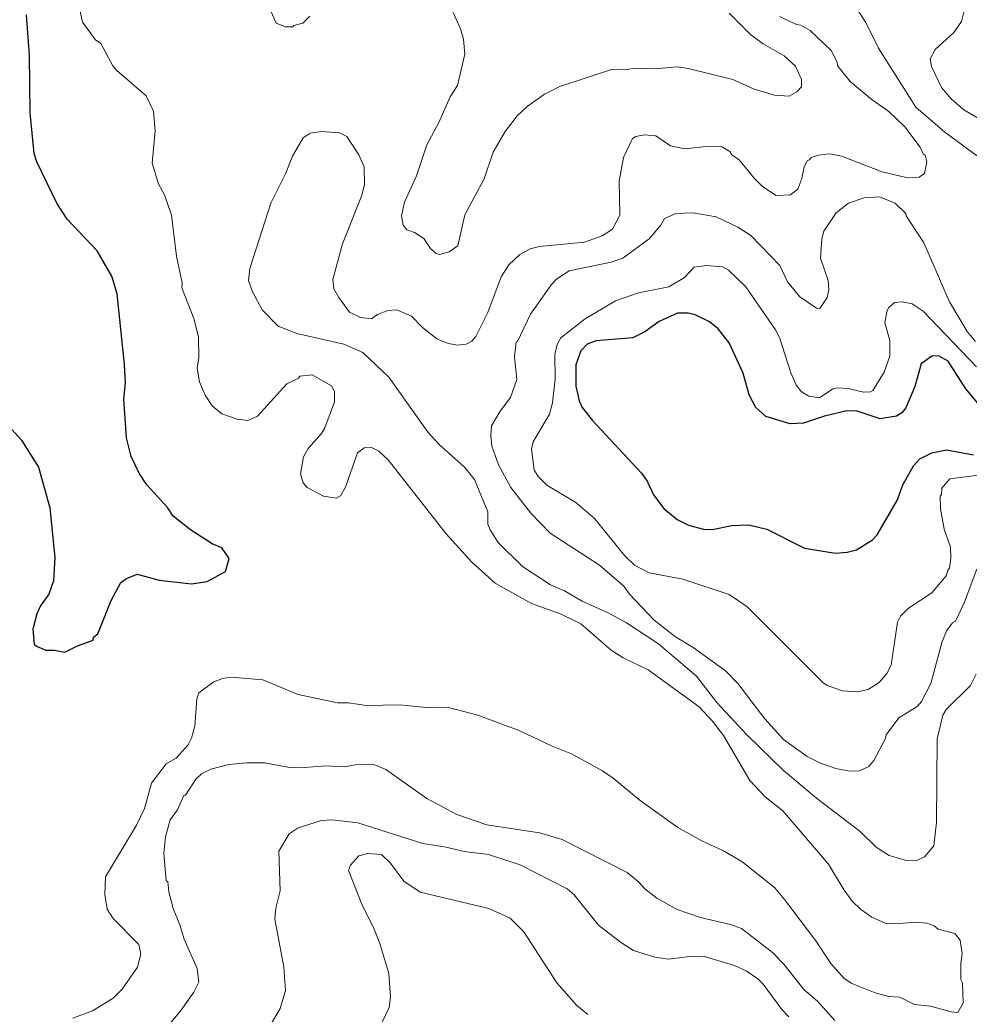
# Model space of a CAD drawing. Extents: x 447.8 to 473.9, y 7733.1 to 7760.8.
# Drawn here: x 451.389 to 453.442, y 7755.185 to 7757.336 of the extents above; entities that cross this region are included whole.
import ezdxf

# ---------------------------------------------------------------- set-up
doc = ezdxf.new("R2010")
doc.units = 0
doc.header["$LTSCALE"] = 0.032
doc.layers.add('1', color=7, linetype='Continuous', lineweight=25)
doc.layers.add('2', color=7, linetype='Continuous', lineweight=13)

msp = doc.modelspace()

# ---------------------------------------------------------------- linework, layer by layer
at = {"layer": '1'}
for points in [[(451.5486, 7756.0001), (451.558, 7756.007), (451.5868, 7756.0792), (451.6077, 7756.1185), (451.6199, 7756.1271), (451.6429, 7756.1363), (451.6903, 7756.1234), (451.7604, 7756.1156), (451.7945, 7756.1202), (451.8339, 7756.1424), (451.8417, 7756.1704), (451.8256, 7756.1933), (451.8054, 7756.2023), (451.7581, 7756.232), (451.7206, 7756.2617), (451.7082, 7756.2806), (451.6635, 7756.33), (451.6472, 7756.3549), (451.63, 7756.3913), (451.6197, 7756.4313), (451.6142, 7756.5147), (451.6173, 7756.5505), (451.6157, 7756.5897), (451.5997, 7756.7432), (451.5878, 7756.7813), (451.5564, 7756.8362), (451.4914, 7756.9044), (451.469, 7756.9391), (451.426, 7757.0282), (451.4201, 7757.0466), (451.4113, 7757.1347), (451.4097, 7757.2593), (451.4034, 7757.3468)], [(453.1288, 7756.4782), (453.0839, 7756.4634), (453.0551, 7756.4619), (453.002, 7756.4773), (452.9804, 7756.497), (452.9659, 7756.5244), (452.9531, 7756.5709), (452.9227, 7756.6365), (452.8989, 7756.6672), (452.8803, 7756.6824), (452.8494, 7756.6973), (452.8341, 7756.7007), (452.8115, 7756.7008), (452.7719, 7756.6832), (452.7407, 7756.6608), (452.715, 7756.648), (452.6353, 7756.6414), (452.6161, 7756.6341), (452.602, 7756.6199), (452.5914, 7756.589), (452.5913, 7756.5432), (452.5988, 7756.5116), (452.6054, 7756.4973), (452.6275, 7756.4688), (452.7337, 7756.3547), (452.746, 7756.3376), (452.7593, 7756.3081), (452.7818, 7756.2786), (452.8103, 7756.2549), (452.8354, 7756.2424), (452.8675, 7756.2335), (452.8861, 7756.2327), (452.9291, 7756.2415), (452.9658, 7756.2431), (453.0041, 7756.2334), (453.0862, 7756.1925), (453.1533, 7756.1821), (453.1785, 7756.1837), (453.1984, 7756.1889), (453.2333, 7756.2105), (453.2431, 7756.2216), (453.2869, 7756.2972), (453.2983, 7756.3295), (453.3219, 7756.3705), (453.3354, 7756.3858), (453.3613, 7756.3992), (453.3933, 7756.4057), (453.4517, 7756.3949)], [(453.4642, 7756.5019), (453.4348, 7756.5371), (453.3969, 7756.597), (453.376, 7756.6084), (453.3614, 7756.6078), (453.3384, 7756.5913), (453.3246, 7756.5425), (453.3053, 7756.496), (453.2962, 7756.4855)], [(453.2962, 7756.4855), (453.2849, 7756.478), (453.2495, 7756.4723), (453.1997, 7756.4891), (453.1775, 7756.4899), (453.1288, 7756.4782)], [(451.3643, 7756.4576), (451.3927, 7756.426), (451.4298, 7756.368), (451.4539, 7756.2796), (451.465, 7756.1726), (451.4619, 7756.1219), (451.4522, 7756.0933), (451.4337, 7756.0679), (451.4257, 7756.0503), (451.4173, 7756.0177), (451.4203, 7755.985), (451.4249, 7755.9806), (451.4455, 7755.9722)], [(451.4455, 7755.9722), (451.4634, 7755.972), (451.4868, 7755.9673), (451.514, 7755.9817), (451.5474, 7755.9939), (451.5486, 7756.0001)]]:
    msp.add_lwpolyline(points, dxfattribs=at)
at = {"layer": '2'}
for points in [[(452.0164, 7757.3436), (452.0013, 7757.3284), (451.9815, 7757.3235), (451.9793, 7757.3204), (451.9635, 7757.3204), (451.9431, 7757.3282), (451.9037, 7757.4194)], [(451.51, 7757.3982), (451.5247, 7757.3308), (451.5528, 7757.2926), (451.5643, 7757.2842)], [(453.1929, 7757.3695), (453.2188, 7757.3302), (453.246, 7757.2741), (453.3266, 7757.147), (453.3895, 7757.0927), (453.4629, 7757.0388)], [(452.9228, 7757.3501), (452.9698, 7757.3032), (452.9965, 7757.284), (453.0416, 7757.2574), (453.0665, 7757.2352), (453.0795, 7757.2066), (453.0793, 7757.1909), (453.0693, 7757.1796), (453.0525, 7757.1708), (453.0212, 7757.1726), (452.9774, 7757.186), (452.931, 7757.2063), (452.8344, 7757.2305), (452.8107, 7757.2338), (452.7627, 7757.2298), (452.7197, 7757.2313), (452.7014, 7757.2282), (452.6707, 7757.2289), (452.5565, 7757.1911), (452.5237, 7757.1748), (452.4862, 7757.1479), (452.4645, 7757.1277), (452.4386, 7757.0937), (452.4126, 7757.0496), (452.3932, 7756.9914), (452.3511, 7756.9138), (452.3364, 7756.8464), (452.3176, 7756.8336), (452.2967, 7756.8282), (452.2897, 7756.83), (452.2773, 7756.8408), (452.2629, 7756.8623), (452.2429, 7756.8753), (452.226, 7756.8815), (452.2184, 7756.8913), (452.2146, 7756.9118), (452.2212, 7756.941), (452.2466, 7756.9981), (452.2689, 7757.0651), (452.2954, 7757.1133), (452.32, 7757.169), (452.3355, 7757.1937), (452.3516, 7757.2614), (452.3485, 7757.294), (452.3424, 7757.316), (452.3259, 7757.3516)], [(453.032, 7757.3432), (453.0689, 7757.3256), (453.0778, 7757.3241), (453.0982, 7757.3129), (453.1437, 7757.2695), (453.1561, 7757.2457), (453.158, 7757.2357), (453.185, 7757.202), (453.2319, 7757.1627), (453.2681, 7757.1373), (453.3029, 7757.1042), (453.3363, 7757.0603), (453.3427, 7757.0454), (453.3471, 7757.0426), (453.3504, 7757.0287), (453.3456, 7757.0034), (453.3338, 7756.9954), (453.3059, 7756.9943), (453.2539, 7757.0068), (453.1657, 7757.0407), (453.1407, 7757.0454), (453.1153, 7757.0431), (453.1006, 7757.0379)], [(453.4305, 7757.3521), (453.4257, 7757.3323), (453.4086, 7757.308), (453.3685, 7757.2712), (453.3577, 7757.2514), (453.3606, 7757.2344), (453.3823, 7757.1891), (453.4028, 7757.1646), (453.4307, 7757.1412), (453.4846, 7757.1095)], [(451.5643, 7757.2842), (451.5904, 7757.2362), (451.5987, 7757.226), (451.662, 7757.1715), (451.6781, 7757.1382), (451.6816, 7757.0954)], [(451.6816, 7757.0954), (451.6751, 7757.0254), (451.6893, 7756.9811), (451.7018, 7756.9574), (451.7168, 7756.9128), (451.728, 7756.8243), (451.7399, 7756.7663), (451.7393, 7756.756), (451.7654, 7756.6894), (451.7753, 7756.6499), (451.7761, 7756.6045), (451.7729, 7756.5818), (451.778, 7756.5524), (451.7896, 7756.5238), (451.8052, 7756.5009), (451.8261, 7756.4834), (451.8591, 7756.4715), (451.8821, 7756.4691), (451.9029, 7756.4781), (451.9666, 7756.5482), (451.9918, 7756.5607), (451.9944, 7756.5644), (452.0213, 7756.5675), (452.0629, 7756.5436), (452.0694, 7756.5316), (452.0695, 7756.5095), (452.0488, 7756.4533), (452.0412, 7756.4408), (452.0126, 7756.4081), (452.0029, 7756.3902), (451.9962, 7756.3531), (452.0017, 7756.3342), (452.0107, 7756.3242), (452.0461, 7756.3053), (452.0732, 7756.301), (452.0822, 7756.3057), (452.0934, 7756.3245), (452.1193, 7756.3992), (452.134, 7756.4097), (452.1498, 7756.4104), (452.1656, 7756.4025), (452.1859, 7756.3839), (452.3107, 7756.2236), (452.3662, 7756.1627), (452.4168, 7756.1168), (452.4957, 7756.0732), (452.5594, 7756.0501), (452.6019, 7756.0286), (452.668, 7755.9722), (452.6937, 7755.9557), (452.7479, 7755.9295), (452.858, 7755.8496), (452.8868, 7755.8184), (452.9106, 7755.7874), (452.9678, 7755.6902), (453.0006, 7755.655), (453.0388, 7755.6247), (453.1375, 7755.5093), (453.1718, 7755.4524), (453.189, 7755.4289), (453.2077, 7755.4106), (453.2315, 7755.3941), (453.2603, 7755.3814), (453.2801, 7755.3798), (453.3279, 7755.3837), (453.3505, 7755.3813), (453.3664, 7755.3756), (453.3751, 7755.3682), (453.411, 7755.3592), (453.4224, 7755.3449), (453.4272, 7755.3155), (453.4242, 7755.2951), (453.4242, 7755.2593), (453.4273, 7755.252), (453.429, 7755.2081), (453.4177, 7755.1883), (453.4029, 7755.1895), (453.3584, 7755.2017), (453.3236, 7755.2053), (453.2917, 7755.2215), (453.2686, 7755.2227), (453.2387, 7755.2303), (453.1885, 7755.2506), (453.1715, 7755.2619), (453.1425, 7755.2942), (453.1105, 7755.3431), (453.043, 7755.4329), (453.0207, 7755.4584), (452.9506, 7755.5145), (452.9111, 7755.5376), (452.8636, 7755.5597), (452.8117, 7755.5886), (452.7302, 7755.6464), (452.6725, 7755.6953), (452.6492, 7755.7111)], [(453.0716, 7756.9695), (453.0553, 7756.9573), (453.0243, 7756.9555), (452.9961, 7756.9746), (452.9774, 7756.9929), (452.9446, 7757.0327), (452.9288, 7757.0439), (452.9241, 7757.0508), (452.9069, 7757.0611), (452.8799, 7757.0622), (452.8274, 7757.0568), (452.7965, 7757.0629), (452.7645, 7757.0847), (452.7396, 7757.087), (452.7209, 7757.0831), (452.7141, 7757.0789), (452.6946, 7757.0375), (452.6851, 7756.9873), (452.6866, 7756.9127), (452.671, 7756.8825), (452.6485, 7756.8684), (452.6101, 7756.8547), (452.5127, 7756.8453), (452.4924, 7756.8401), (452.4705, 7756.8283), (452.4468, 7756.8055), (452.4301, 7756.78), (452.4012, 7756.7028), (452.3755, 7756.6502), (452.3666, 7756.6405), (452.3545, 7756.6341), (452.3363, 7756.632), (452.3156, 7756.6352), (452.291, 7756.6453), (452.2597, 7756.67), (452.2362, 7756.6943), (452.2041, 7756.7079), (452.1846, 7756.707), (452.1625, 7756.6983), (452.1493, 7756.6888), (452.1259, 7756.6916), (452.1017, 7756.7032), (452.0787, 7756.7346), (452.0684, 7756.7538), (452.0663, 7756.774), (452.0866, 7756.8513), (452.1281, 7756.9539), (452.1344, 7756.9788), (452.1335, 7757.0173), (452.122, 7757.0437), (452.0959, 7757.0829), (452.0804, 7757.0911), (452.0422, 7757.0943), (452.0166, 7757.0901), (452.0019, 7757.0803), (451.9785, 7757.0408), (451.9635, 7757.0027), (451.9318, 7756.9391), (451.8867, 7756.7974), (451.8836, 7756.7717), (451.892, 7756.7471), (451.913, 7756.7082), (451.9476, 7756.673), (451.9884, 7756.6573), (452.09, 7756.6342), (452.1306, 7756.6163), (452.1871, 7756.5623), (452.2719, 7756.4428), (452.2966, 7756.4159), (452.3498, 7756.3683), (452.3722, 7756.3411), (452.4011, 7756.2709), (452.4014, 7756.2447), (452.406, 7756.2321), (452.4238, 7756.205), (452.4764, 7756.1528), (452.537, 7756.1135), (452.5667, 7756.1002), (452.6053, 7756.0778), (452.6629, 7756.0521), (452.7009, 7756.0308), (452.7704, 7755.9856), (452.8524, 7755.9154), (452.8965, 7755.8585), (452.9619, 7755.7883), (453.0407, 7755.7118), (453.1118, 7755.652), (453.2064, 7755.5799), (453.2411, 7755.5459), (453.2689, 7755.5279), (453.3037, 7755.5179), (453.3276, 7755.516), (453.3453, 7755.5246), (453.3656, 7755.549), (453.3712, 7755.5994)], [(453.1006, 7757.0379), (453.0967, 7757.0325), (453.0924, 7757.0315), (453.0852, 7757.0176), (453.0803, 7756.9923), (453.0716, 7756.9695)], [(453.4557, 7756.6396), (453.4379, 7756.6612), (453.3994, 7756.7253), (453.3443, 7756.8532), (453.3058, 7756.9113), (453.3053, 7756.9165), (453.2817, 7756.9393), (453.2478, 7756.9524), (453.2148, 7756.9502), (453.1811, 7756.939), (453.1541, 7756.918), (453.1276, 7756.8783), (453.1236, 7756.8621), (453.1204, 7756.8202), (453.1372, 7756.7717), (453.1387, 7756.7525), (453.1346, 7756.7349), (453.1192, 7756.7112), (453.1119, 7756.7117), (453.0756, 7756.7366), (453.0492, 7756.769), (453.0327, 7756.8044), (452.9698, 7756.8694), (452.9416, 7756.8874), (452.8946, 7756.9096), (452.8451, 7756.918), (452.8077, 7756.9165), (452.7835, 7756.9055), (452.7756, 7756.8913), (452.7499, 7756.862), (452.6934, 7756.8203), (452.6681, 7756.8115), (452.5767, 7756.7924), (452.5496, 7756.7744), (452.5386, 7756.7627), (452.4937, 7756.6986), (452.4655, 7756.6395), (452.4627, 7756.6382), (452.4591, 7756.6066), (452.4638, 7756.5572), (452.4502, 7756.5188), (452.4281, 7756.4893), (452.4094, 7756.4575), (452.4078, 7756.4367), (452.4101, 7756.4133), (452.4243, 7756.3732), (452.4506, 7756.3238)], [(453.4576, 7756.5848), (453.3426, 7756.7053), (453.319, 7756.7211), (453.2971, 7756.7255), (453.2807, 7756.7238), (453.2674, 7756.7123), (453.2636, 7756.704), (453.2599, 7756.6803), (453.2703, 7756.6419), (453.2701, 7756.6078), (453.2584, 7756.5735), (453.2336, 7756.5335), (453.2288, 7756.5308), (453.2138, 7756.53), (453.1804, 7756.538), (453.1564, 7756.5396), (453.1469, 7756.5372), (453.1181, 7756.5181), (453.0953, 7756.5214), (453.0784, 7756.5319), (453.0681, 7756.5463), (453.056, 7756.5723), (453.0321, 7756.6487), (453.0235, 7756.6651), (452.9594, 7756.7582), (452.9213, 7756.7938), (452.9087, 7756.8014), (452.8737, 7756.8042), (452.8475, 7756.8009), (452.8261, 7756.7785), (452.7928, 7756.7578), (452.7271, 7756.7453), (452.6771, 7756.7279), (452.6113, 7756.6887), (452.5592, 7756.6476), (452.551, 7756.6335), (452.5458, 7756.6113), (452.5464, 7756.5585), (452.5407, 7756.5068), (452.5345, 7756.4826), (452.4992, 7756.4225)], [(452.4992, 7756.4225), (452.4953, 7756.407), (452.501, 7756.3613), (452.5109, 7756.3467), (452.5285, 7756.3292), (452.5911, 7756.2912)], [(452.5911, 7756.2912), (452.6319, 7756.2568), (452.6971, 7756.1764), (452.7182, 7756.1561), (452.75, 7756.1394), (452.8225, 7756.1256), (452.9233, 7756.0927), (452.9611, 7756.0664), (453.1257, 7755.9019), (453.135, 7755.8955), (453.1683, 7755.8838), (453.2002, 7755.8816), (453.2234, 7755.8871), (453.2475, 7755.9022), (453.2647, 7755.9225), (453.2734, 7755.9404), (453.287, 7756.0327), (453.2937, 7756.0453), (453.3106, 7756.0628), (453.3614, 7756.0961), (453.3919, 7756.1326), (453.3955, 7756.1454), (453.3994, 7756.1491), (453.4025, 7756.1712), (453.4017, 7756.1949), (453.3876, 7756.2336), (453.3799, 7756.2778), (453.3793, 7756.3052), (453.3823, 7756.309), (453.3828, 7756.3221), (453.4002, 7756.3423), (453.4619, 7756.3509)], [(452.4506, 7756.3238), (452.4938, 7756.268), (452.5356, 7756.2248), (452.6429, 7756.1562), (452.6953, 7756.1102), (452.7073, 7756.0934)], [(452.7073, 7756.0934), (452.7607, 7756.0368), (452.8069, 7756.0005), (452.8455, 7755.9774), (452.9154, 7755.927), (452.9421, 7755.9002), (452.9999, 7755.8233), (453.0405, 7755.7789), (453.0917, 7755.7416), (453.1202, 7755.7274), (453.1538, 7755.7157), (453.1833, 7755.71), (453.2046, 7755.7108), (453.2248, 7755.7202), (453.2359, 7755.7335), (453.2612, 7755.7811), (453.2625, 7755.7888), (453.2897, 7755.8255), (453.3295, 7755.8503), (453.3389, 7755.8612), (453.3591, 7755.8996), (453.3837, 7755.9909), (453.3937, 7756.0145), (453.4063, 7756.031), (453.4127, 7756.0345), (453.4312, 7756.0744), (453.4586, 7756.1473)], [(452.3131, 7755.8486), (452.2679, 7755.8479), (452.2111, 7755.8535), (452.1389, 7755.8519), (452.0999, 7755.8582), (452.0758, 7755.8579), (451.9909, 7755.8764), (451.9149, 7755.908), (451.8463, 7755.9135), (451.8277, 7755.9104), (451.8084, 7755.9032), (451.7765, 7755.8796), (451.7722, 7755.8669), (451.7679, 7755.8079), (451.7603, 7755.7813), (451.7532, 7755.7675), (451.7269, 7755.7383), (451.7059, 7755.7261), (451.674, 7755.6845), (451.6585, 7755.6297), (451.6416, 7755.5932), (451.5741, 7755.4813), (451.5733, 7755.4435), (451.5777, 7755.412), (451.5907, 7755.3912), (451.6467, 7755.3352), (451.6509, 7755.3142), (451.6439, 7755.2862), (451.6104, 7755.2383), (451.5911, 7755.2193), (451.5465, 7755.192), (451.5035, 7755.1759)], [(453.3712, 7755.5994), (453.3729, 7755.7801), (453.385, 7755.8313), (453.3921, 7755.8439), (453.4451, 7755.8954), (453.4569, 7755.9204)], [(452.6492, 7755.7111), (452.5821, 7755.7478), (452.5387, 7755.7647), (452.4705, 7755.7972), (452.3793, 7755.8314), (452.3131, 7755.8486)], [(453.1518, 7755.1711), (453.1139, 7755.2129), (453.0848, 7755.238), (453.0415, 7755.2925), (453.017, 7755.318), (452.9495, 7755.3701), (452.9262, 7755.3787), (452.8607, 7755.3935), (452.8104, 7755.4108), (452.7664, 7755.4358), (452.7409, 7755.4554), (452.727, 7755.4709), (452.7024, 7755.4913), (452.5619, 7755.5623), (452.5132, 7755.577), (452.3988, 7755.5944), (452.3343, 7755.6168), (452.2692, 7755.6511), (452.1808, 7755.7135), (452.1547, 7755.7244), (452.1152, 7755.7236), (452.0906, 7755.7196), (452.0508, 7755.722), (451.9957, 7755.7171), (451.9688, 7755.7189), (451.9191, 7755.7284), (451.8791, 7755.7284), (451.8411, 7755.7243), (451.8021, 7755.7143), (451.7819, 7755.7042)], [(451.7819, 7755.7042), (451.7694, 7755.6929), (451.7473, 7755.6582), (451.7441, 7755.6575), (451.7301, 7755.6268), (451.7143, 7755.6046)], [(451.7143, 7755.6046), (451.7041, 7755.5684), (451.7008, 7755.5322), (451.7057, 7755.4734), (451.7095, 7755.4708), (451.7112, 7755.4491), (451.7204, 7755.4129), (451.7351, 7755.3776), (451.7442, 7755.3466), (451.7727, 7755.283), (451.776, 7755.2534), (451.7652, 7755.232), (451.737, 7755.1921), (451.6747, 7755.117)], [(453.0523, 7755.1786), (453.0368, 7755.1948), (452.9967, 7755.2493), (452.9851, 7755.2608), (452.9599, 7755.2783), (452.9342, 7755.2897), (452.8698, 7755.3091), (452.8431, 7755.3099), (452.7918, 7755.3036), (452.7626, 7755.3077), (452.7158, 7755.3219), (452.6877, 7755.3402), (452.6405, 7755.3771), (452.5875, 7755.4428), (452.5726, 7755.4554), (452.4709, 7755.5076), (452.4029, 7755.5296), (452.3497, 7755.5361), (452.3112, 7755.5457), (452.2606, 7755.5536), (452.1198, 7755.5984), (452.0636, 7755.605), (452.0415, 7755.6032), (451.991, 7755.5873), (451.9718, 7755.5744), (451.9493, 7755.5373), (451.9523, 7755.4513), (451.9429, 7755.4137), (451.9405, 7755.3901), (451.9598, 7755.2863), (451.9635, 7755.2355), (451.9521, 7755.1971), (451.9086, 7755.123)], [(452.6171, 7755.1838), (452.5927, 7755.2036), (452.5501, 7755.2522), (452.4788, 7755.3623), (452.4494, 7755.3925), (452.4034, 7755.4129), (452.2545, 7755.4484), (452.2196, 7755.4724), (452.1906, 7755.5109), (452.1709, 7755.5296), (452.1413, 7755.532), (452.1221, 7755.5269), (452.104, 7755.5071), (452.1001, 7755.4953), (452.1298, 7755.4185), (452.1538, 7755.3722), (452.1676, 7755.3377)], [(452.1676, 7755.3377), (452.1872, 7755.2722), (452.1905, 7755.2211), (452.188, 7755.199), (452.1722, 7755.166), (452.16, 7755.1317)]]:
    msp.add_lwpolyline(points, dxfattribs=at)

doc.saveas('drawing.dxf')
